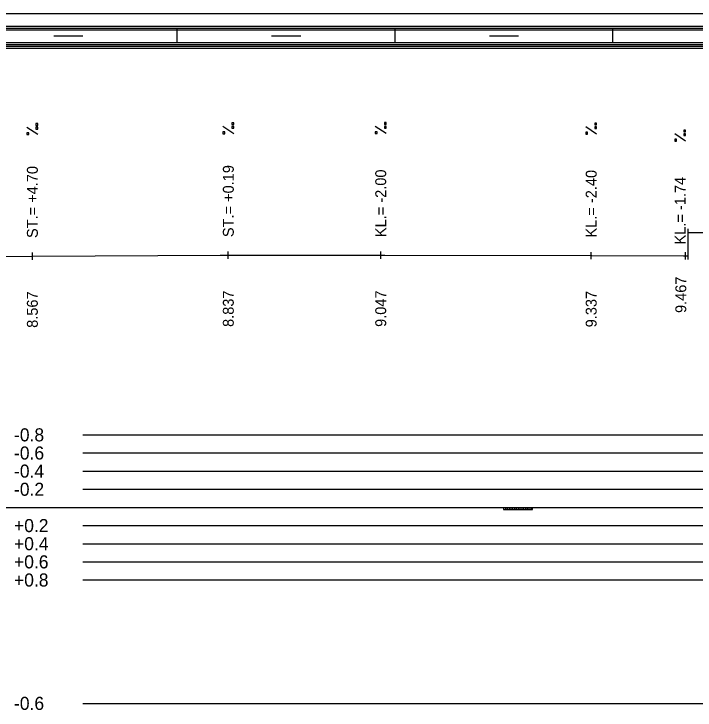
# Model space of a CAD drawing. Extents: x 2 to 10148, y 0 to 380.
# Drawn here: x 1152.5 to 1246.3, y 284.1 to 380 of the extents above; entities that cross this region are included whole.
import ezdxf

# ---------------------------------------------------------------- set-up
doc = ezdxf.new("R2010")
doc.units = 0
for name, color, linetype in [('NIVELETA_CARA', 7, 'Continuous'), ('NIVELETA_TEXT', 7, 'Continuous'), ('RAM', 7, 'Continuous'), ('ZRYCHL_CARA_C', 7, 'Continuous'), ('ZRYCHL_RASTR', 7, 'Continuous'), ('ZRYCHL_TEXT', 7, 'Continuous')]:
    doc.layers.add(name, color=color, linetype=linetype)

msp = doc.modelspace()

# ---------------------------------------------------------------- linework, layer by layer
at = {"layer": 'NIVELETA_CARA'}
for p, q in [((1245.39, 349.393), (1245.39, 350.393)), ((1245.39, 349.893), (1254.66, 349.876)), ((1245.395, 347.16), (1245.39, 349.393)), ((1124.207, 346.463), (1154.944, 346.618)), ((1154.944, 346.618), (1155.028, 346.618)), ((1155.028, 346.118), (1155.028, 347.118)), ((1155.028, 346.618), (1155.113, 346.619)), ((1155.113, 346.619), (1180.901, 346.74)), ((1180.901, 346.74), (1182.028, 346.745)), ((1182.028, 346.245), (1182.028, 347.245)), ((1182.028, 346.745), (1183.156, 346.746)), ((1183.156, 346.746), (1202.481, 346.749)), ((1202.481, 346.749), (1203.028, 346.749)), ((1203.028, 346.249), (1203.028, 347.249)), ((1203.028, 346.749), (1203.576, 346.748)), ((1203.576, 346.748), (1231.928, 346.692)), ((1231.928, 346.692), (1232.028, 346.691)), ((1232.028, 346.191), (1232.028, 347.191)), ((1232.028, 346.691), (1232.128, 346.691)), ((1232.128, 346.691), (1244.769, 346.661)), ((1244.769, 346.661), (1245.028, 346.66)), ((1245.028, 346.16), (1245.028, 347.16)), ((1245.028, 346.66), (1245.287, 346.66)), ((1245.287, 346.66), (1245.395, 346.66)), ((1245.395, 346.16), (1245.395, 347.16))]:
    msp.add_line(p, q, dxfattribs=at)
at = {"layer": 'NIVELETA_TEXT'}
for p, q in [((1155.776, 364.887), (1155.529, 364.887)), ((1155.529, 364.887), (1155.529, 364.644)), ((1155.529, 364.644), (1155.533, 364.639)), ((1155.529, 364.639), (1155.776, 364.639)), ((1155.776, 364.639), (1155.776, 364.887)), ((1182.776, 365.014), (1182.529, 365.014)), ((1182.529, 365.014), (1182.529, 364.771)), ((1182.529, 364.771), (1182.533, 364.766)), ((1182.529, 364.766), (1182.776, 364.766)), ((1182.776, 364.766), (1182.776, 365.014)), ((1203.776, 365.018), (1203.529, 365.018)), ((1203.529, 365.018), (1203.529, 364.775)), ((1203.529, 364.775), (1203.533, 364.77)), ((1203.529, 364.77), (1203.776, 364.77)), ((1203.776, 364.77), (1203.776, 365.018)), ((1232.776, 364.96), (1232.529, 364.96)), ((1232.529, 364.96), (1232.529, 364.717)), ((1232.529, 364.717), (1232.533, 364.712)), ((1232.529, 364.712), (1232.776, 364.712)), ((1232.776, 364.712), (1232.776, 364.96)), ((1155.775, 363.371), (1154.281, 364.361)), ((1154.529, 363.618), (1154.281, 363.618)), ((1154.281, 363.618), (1154.281, 363.375)), ((1154.529, 363.371), (1154.529, 363.618)), ((1155.776, 364.376), (1155.529, 364.376)), ((1155.529, 364.376), (1155.529, 364.133)), ((1155.529, 364.133), (1155.533, 364.128)), ((1155.529, 364.128), (1155.776, 364.128)), ((1155.776, 364.128), (1155.776, 364.376)), ((1182.775, 363.497), (1181.281, 364.488)), ((1181.529, 363.745), (1181.281, 363.745)), ((1181.281, 363.745), (1181.281, 363.502)), ((1181.529, 363.497), (1181.529, 363.745)), ((1182.776, 364.502), (1182.529, 364.502)), ((1182.529, 364.502), (1182.529, 364.26)), ((1182.529, 364.26), (1182.533, 364.255)), ((1182.529, 364.255), (1182.776, 364.255)), ((1182.776, 364.255), (1182.776, 364.502)), ((1203.775, 363.501), (1202.281, 364.492)), ((1202.529, 363.749), (1202.281, 363.749)), ((1202.281, 363.749), (1202.281, 363.506)), ((1202.529, 363.501), (1202.529, 363.749)), ((1203.776, 364.506), (1203.529, 364.506)), ((1203.529, 364.506), (1203.529, 364.264)), ((1203.529, 364.264), (1203.533, 364.259)), ((1203.529, 364.259), (1203.776, 364.259)), ((1203.776, 364.259), (1203.776, 364.506)), ((1232.775, 363.443), (1231.281, 364.434)), ((1231.529, 363.691), (1231.281, 363.691)), ((1231.281, 363.691), (1231.281, 363.448)), ((1231.529, 363.443), (1231.529, 363.691)), ((1232.776, 364.448), (1232.529, 364.448)), ((1232.529, 364.448), (1232.529, 364.206)), ((1232.529, 364.206), (1232.533, 364.201)), ((1232.529, 364.201), (1232.776, 364.201)), ((1232.776, 364.201), (1232.776, 364.448)), ((1245.029, 364.005), (1244.782, 364.005)), ((1244.782, 364.005), (1244.782, 363.762)), ((1244.782, 363.762), (1244.786, 363.758)), ((1244.782, 363.758), (1245.029, 363.758)), ((1245.029, 363.758), (1245.029, 364.005)), ((1154.281, 363.375), (1154.286, 363.371)), ((1154.281, 363.371), (1154.529, 363.371)), ((1181.281, 363.502), (1181.286, 363.497)), ((1181.281, 363.497), (1181.529, 363.497)), ((1202.281, 363.506), (1202.286, 363.501)), ((1202.281, 363.501), (1202.529, 363.501)), ((1231.281, 363.448), (1231.286, 363.443)), ((1231.281, 363.443), (1231.529, 363.443)), ((1245.028, 362.489), (1243.534, 363.48)), ((1243.782, 362.737), (1243.534, 362.737)), ((1243.534, 362.737), (1243.534, 362.494)), ((1243.782, 362.489), (1243.782, 362.737)), ((1245.029, 363.494), (1244.782, 363.494)), ((1244.782, 363.494), (1244.782, 363.251)), ((1244.782, 363.251), (1244.786, 363.246)), ((1244.782, 363.246), (1245.029, 363.246)), ((1245.029, 363.246), (1245.029, 363.494)), ((1243.534, 362.494), (1243.539, 362.489)), ((1243.534, 362.489), (1243.782, 362.489))]:
    msp.add_line(p, q, dxfattribs=at)
at = {"layer": 'RAM'}
for p, q in [((1245.395, 380), (631.22, 380)), ((1850.829, 380), (1245.39, 380)), ((1245.395, 378.25), (631.22, 378.25)), ((1245.395, 378), (631.22, 378)), ((1175, 376), (1175, 378)), ((1205, 376), (1205, 378)), ((1235, 376), (1235, 378)), ((1850.829, 378.25), (1245.39, 378.25)), ((1850.829, 378), (1245.39, 378)), ((1245.395, 377.75), (631.22, 377.75)), ((1158, 377), (1162, 377)), ((1188, 377), (1192, 377)), ((1218, 377), (1222, 377)), ((1850.829, 377.75), (1245.39, 377.75)), ((1245.395, 376), (631.22, 376)), ((1245.395, 375.75), (631.22, 375.75)), ((1245.395, 375.5), (631.22, 375.5)), ((1245.395, 375.25), (631.22, 375.25)), ((1850.829, 376), (1245.39, 376)), ((1850.829, 375.75), (1245.39, 375.75)), ((1850.829, 375.5), (1245.39, 375.5)), ((1850.829, 375.25), (1245.39, 375.25))]:
    msp.add_line(p, q, dxfattribs=at)
at = {"layer": 'ZRYCHL_CARA_C'}
for p, q in [((631.22, 312), (1245.394, 312)), ((1219.954, 312), (1219.954, 311.692)), ((1219.954, 312), (1219.954, 311.692)), ((1220.204, 312), (1220.204, 311.692)), ((1220.454, 312), (1220.454, 311.692)), ((1220.704, 312), (1220.704, 311.692)), ((1220.954, 312), (1220.954, 311.692)), ((1221.204, 312), (1221.204, 311.692)), ((1221.454, 312), (1221.454, 311.692)), ((1221.704, 312), (1221.704, 311.692)), ((1221.954, 312), (1221.954, 311.692)), ((1222.204, 312), (1222.204, 311.692)), ((1222.454, 312), (1222.454, 311.692)), ((1222.704, 312), (1222.704, 311.692)), ((1222.954, 312), (1222.954, 311.692)), ((1223.204, 312), (1223.204, 311.692)), ((1223.454, 312), (1223.454, 311.692)), ((1223.704, 312), (1223.704, 311.692)), ((1223.924, 311.692), (1223.924, 312)), ((1245.39, 312), (1850.829, 312)), ((1219.954, 311.692), (1223.924, 311.692))]:
    msp.add_line(p, q, dxfattribs=at)
at = {"layer": 'ZRYCHL_RASTR'}
for p, q in [((1162, 322), (1245.394, 322)), ((1245.39, 322), (1369.208, 322)), ((1162, 319.5), (1245.394, 319.5)), ((1245.39, 319.5), (1369.158, 319.5)), ((1162, 317), (1245.394, 317)), ((1245.39, 317), (1369.083, 317)), ((1162, 314.5), (1245.394, 314.5)), ((1245.39, 314.5), (1369.083, 314.5)), ((1162, 309.5), (1245.394, 309.5)), ((1245.39, 309.5), (1368.813, 309.5)), ((1162, 307), (1245.394, 307)), ((1245.39, 307), (1368.776, 307)), ((1162, 304.5), (1245.394, 304.5)), ((1245.39, 304.5), (1368.79, 304.5)), ((1162, 302), (1245.394, 302)), ((1245.39, 302), (1368.804, 302)), ((1162, 285), (1245.395, 285)), ((1245.39, 285), (1369.392, 285))]:
    msp.add_line(p, q, dxfattribs=at)

# ---------------------------------------------------------------- texts
at = {"layer": 'NIVELETA_TEXT'}
for s, p in [('ST.= +4.70', (1155.778, 349.118)), ('ST.= +0.19', (1182.778, 349.245)), ('KL.= -2.00', (1203.778, 349.249)), ('KL.= -2.40', (1232.778, 349.191)), ('KL.= -1.74', (1245.031, 348.237)), ('9.467', (1245.125, 338.792)), ('8.567', (1155.778, 336.743)), ('8.837', (1182.778, 336.87)), ('9.047', (1203.778, 336.874)), ('9.337', (1232.778, 336.816))]:
    msp.add_text(s, height=1.5, rotation=90, dxfattribs=at).set_placement(p)
at = {"layer": 'ZRYCHL_TEXT'}
for s, p in [('-0.8', (1152.5, 321.1)), ('-0.6', (1152.5, 318.6)), ('-0.4', (1152.5, 316.1)), ('-0.2', (1152.5, 313.6)), ('+0.2', (1152.5, 308.6)), ('+0.4', (1152.5, 306.1)), ('+0.6', (1152.5, 303.6)), ('+0.8', (1152.5, 301.1)), ('-0.6', (1152.5, 284.1))]:
    msp.add_text(s, height=1.8, dxfattribs=at).set_placement(p)

doc.saveas('drawing.dxf')
